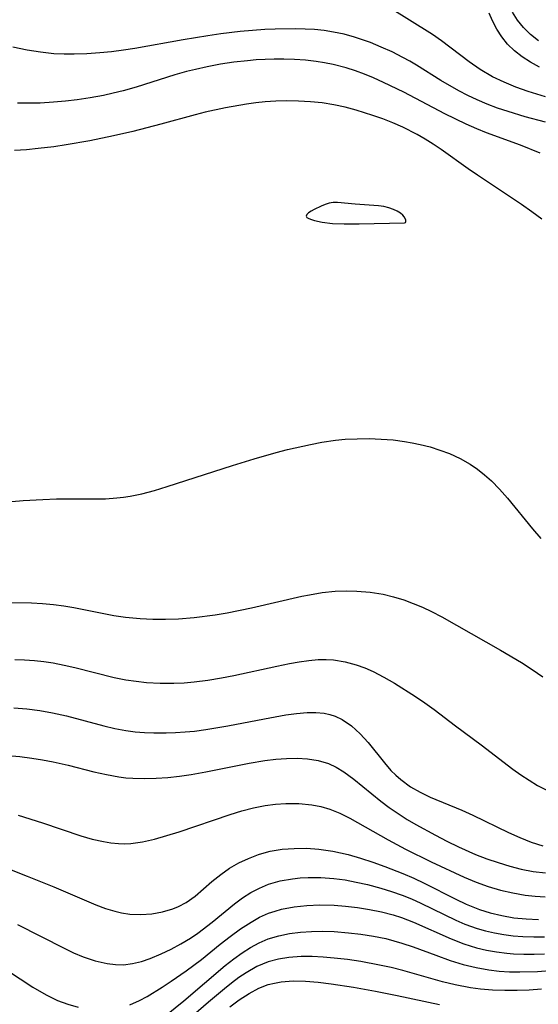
# Model space of a CAD drawing. Header units: inches. Extents: x 1073367 to 1082519, y 1569854 to 1574957.
# Tile 549 of 565: x 1080324 to 1080398, y 1573951 to 1574092. Entities that reach past the tile are written whole.
import ezdxf

# ---------------------------------------------------------------- set-up
doc = ezdxf.new("R2010")
doc.units = ezdxf.units.IN
doc.header["$MEASUREMENT"] = 0
doc.layers.add('CGG_CurvaNivelLidar_v1', color=7, linetype='Continuous', lineweight=30, true_color=0x008008)

msp = doc.modelspace()

# ---------------------------------------------------------------- linework, layer by layer
at = {"layer": 'CGG_CurvaNivelLidar_v1'}
for points in [[(1080398.6285, 1574080.6579, 79.5), (1080396.1311, 1574081.4203, 79.5), (1080394.3924, 1574082.0497, 79.5), (1080392.6983, 1574082.7582, 79.5), (1080391.0597, 1574083.5553, 79.5), (1080389.3052, 1574084.5753, 79.5), (1080387.7061, 1574085.6909, 79.5), (1080383.7727, 1574088.6778, 79.5), (1080382.483, 1574089.5557, 79.5), (1080376.286, 1574093.4198, 79.5)], [(1080397.7462, 1574084.9372, 79), (1080396.4752, 1574085.6198, 79), (1080395.2785, 1574086.3865, 79), (1080394.1735, 1574087.2459, 79), (1080393.1827, 1574088.2109, 79), (1080392.3701, 1574089.2283, 79), (1080391.6659, 1574090.3344, 79), (1080391.0567, 1574091.5112, 79), (1080390.5879, 1574092.6093, 79)], [(1080397.6127, 1574088.6906, 78.5), (1080396.4862, 1574089.5762, 78.5), (1080395.4714, 1574090.5709, 78.5), (1080394.6287, 1574091.6153, 78.5), (1080393.9022, 1574092.7482, 78.5)], [(1080398.6173, 1574077.0739, 80), (1080395.7281, 1574077.837, 80), (1080393.2831, 1574078.575, 80), (1080391.7843, 1574079.0869, 80), (1080390.3059, 1574079.6479, 80), (1080388.8524, 1574080.2649, 80), (1080387.5469, 1574080.8841, 80), (1080386.2648, 1574081.5503, 80), (1080383.6968, 1574083.0315, 80), (1080380.2265, 1574085.185, 80), (1080379.2363, 1574085.7635, 80), (1080378.2313, 1574086.3163, 80), (1080376.7209, 1574087.0822, 80), (1080375.1823, 1574087.7858, 80), (1080373.6175, 1574088.422, 80), (1080371.3655, 1574089.1914, 80), (1080369.8701, 1574089.6029, 80), (1080368.3556, 1574089.9287, 80), (1080367.0062, 1574090.136, 80), (1080365.6444, 1574090.2763, 80), (1080364.292, 1574090.3587, 80), (1080362.9324, 1574090.3955, 80), (1080360.0517, 1574090.3579, 80), (1080358.533, 1574090.2842, 80), (1080355.0537, 1574089.9894, 80), (1080352.2912, 1574089.6611, 80), (1080350.4111, 1574089.398, 80), (1080346.8947, 1574088.8256, 80), (1080340.0027, 1574087.5682, 80), (1080338.3912, 1574087.3197, 80), (1080336.6869, 1574087.1075, 80), (1080334.98, 1574086.9424, 80), (1080333.1534, 1574086.8149, 80), (1080331.3282, 1574086.7538, 80), (1080329.8871, 1574086.767, 80), (1080328.4503, 1574086.842, 80), (1080326.5343, 1574087.0449, 80), (1080324.6316, 1574087.3489, 80), (1080322.5674, 1574087.7849, 80)], [(1080397.8675, 1574072.6606, 80.5), (1080395.0642, 1574073.7613, 80.5), (1080390.1866, 1574075.555, 80.5), (1080388.8038, 1574076.119, 80.5), (1080387.2717, 1574076.7999, 80.5), (1080384.2567, 1574078.279, 80.5), (1080378.3874, 1574081.3559, 80.5), (1080375.5132, 1574082.734, 80.5), (1080374.0769, 1574083.373, 80.5), (1080372.7929, 1574083.9023, 80.5), (1080371.4964, 1574084.3879, 80.5), (1080370.1856, 1574084.82, 80.5), (1080368.3103, 1574085.3164, 80.5), (1080367.0933, 1574085.5567, 80.5), (1080365.865, 1574085.7436, 80.5), (1080364.3414, 1574085.9119, 80.5), (1080362.8079, 1574086.0197, 80.5), (1080361.2673, 1574086.0703, 80.5), (1080359.9022, 1574086.0681, 80.5), (1080357.3088, 1574085.9462, 80.5), (1080356.0829, 1574085.8385, 80.5), (1080354.1526, 1574085.6116, 80.5), (1080352.2286, 1574085.3213, 80.5), (1080350.3139, 1574084.9689, 80.5), (1080348.6388, 1574084.6037, 80.5), (1080347.3892, 1574084.2914, 80.5), (1080345.6932, 1574083.8127, 80.5), (1080340.1904, 1574082.069, 80.5), (1080338.3244, 1574081.5425, 80.5), (1080336.9232, 1574081.1984, 80.5), (1080335.5124, 1574080.8934, 80.5), (1080333.6443, 1574080.5468, 80.5), (1080331.7652, 1574080.2585, 80.5), (1080330.0848, 1574080.0516, 80.5), (1080328.3986, 1574079.898, 80.5), (1080326.5047, 1574079.7972, 80.5), (1080324.6073, 1574079.7664, 80.5), (1080323.2568, 1574079.7839, 80.5)], [(1080398.0901, 1574063.2219, 81), (1080396.669, 1574064.2863, 81), (1080395.215, 1574065.3077, 81), (1080388.8898, 1574069.4816, 81), (1080387.5571, 1574070.3995, 81), (1080383.7094, 1574073.1746, 81), (1080382.5931, 1574073.9171, 81), (1080381.4512, 1574074.6224, 81), (1080380.2864, 1574075.2908, 81), (1080378.2427, 1574076.3399, 81), (1080376.8417, 1574076.9605, 81), (1080375.4151, 1574077.5234, 81), (1080373.9691, 1574078.0369, 81), (1080371.5902, 1574078.7827, 81), (1080369.9991, 1574079.2082, 81), (1080368.3916, 1574079.5556, 81), (1080366.7468, 1574079.8099, 81), (1080365.087, 1574079.98, 81), (1080363.3653, 1574080.0826, 81), (1080361.6372, 1574080.1109, 81), (1080360.1112, 1574080.0695, 81), (1080358.5854, 1574079.9652, 81), (1080357.2626, 1574079.8243, 81), (1080355.942, 1574079.6425, 81), (1080352.9482, 1574079.1085, 81), (1080350.0578, 1574078.4743, 81), (1080348.62, 1574078.1175, 81), (1080343.695, 1574076.7723, 81), (1080339.699, 1574075.7377, 81), (1080336.9737, 1574075.1016, 81), (1080333.594, 1574074.4156, 81), (1080330.1973, 1574073.829, 81), (1080328.4137, 1574073.5677, 81), (1080326.2032, 1574073.2967, 81), (1080324.5177, 1574073.1324, 81), (1080322.8318, 1574073.0112, 81)], [(1080322.4325, 1574022.9152, 81), (1080324.0562, 1574023.0572, 81), (1080326.8782, 1574023.2365, 81), (1080328.8121, 1574023.2944, 81), (1080334.194, 1574023.2891, 81), (1080335.8159, 1574023.3278, 81), (1080337.4228, 1574023.4286, 81), (1080338.3638, 1574023.5303, 81), (1080339.3235, 1574023.6794, 81), (1080341.0196, 1574024.0414, 81), (1080342.8246, 1574024.519, 81), (1080344.6317, 1574025.058, 81), (1080353.9351, 1574028.0819, 81), (1080357.017, 1574029.0289, 81), (1080360.1746, 1574029.9184, 81), (1080361.788, 1574030.3353, 81), (1080365.054, 1574031.0808, 81), (1080366.6948, 1574031.3872, 81), (1080368.646, 1574031.6678, 81), (1080370.0387, 1574031.8005, 81), (1080371.7548, 1574031.889, 81), (1080373.4707, 1574031.9027, 81), (1080375.1822, 1574031.8449, 81), (1080376.8844, 1574031.7131, 81), (1080378.489, 1574031.5106, 81), (1080379.608, 1574031.3157, 81), (1080380.7159, 1574031.0785, 81), (1080382.1382, 1574030.7099, 81), (1080383.5342, 1574030.2728, 81), (1080384.8973, 1574029.763, 81), (1080386.419, 1574029.0733, 81), (1080387.8703, 1574028.2586, 81), (1080388.9267, 1574027.5378, 81), (1080389.9336, 1574026.7404, 81), (1080390.8931, 1574025.875, 81), (1080392.0642, 1574024.6733, 81), (1080393.184, 1574023.4002, 81), (1080396.7464, 1574019.0489, 81), (1080397.9333, 1574017.6555, 81)], [(1080321.6861, 1574008.4938, 80.5), (1080325.2701, 1574008.4545, 80.5), (1080326.837, 1574008.3726, 80.5), (1080328.3958, 1574008.2311, 80.5), (1080329.8524, 1574008.0341, 80.5), (1080331.3018, 1574007.7869, 80.5), (1080336.9786, 1574006.6595, 80.5), (1080338.6511, 1574006.4056, 80.5), (1080340.768, 1574006.2073, 80.5), (1080342.5776, 1574006.1312, 80.5), (1080344.394, 1574006.1283, 80.5), (1080346.214, 1574006.1942, 80.5), (1080348.4885, 1574006.3727, 80.5), (1080351.4514, 1574006.7563, 80.5), (1080353.1672, 1574007.0415, 80.5), (1080356.661, 1574007.7317, 80.5), (1080363.8377, 1574009.4105, 80.5), (1080364.912, 1574009.626, 80.5), (1080366.7503, 1574009.932, 80.5), (1080368.5883, 1574010.1258, 80.5), (1080370.1415, 1574010.1775, 80.5), (1080371.6922, 1574010.1397, 80.5), (1080373.5905, 1574009.9877, 80.5), (1080375.4691, 1574009.6935, 80.5), (1080376.9416, 1574009.3356, 80.5), (1080378.3953, 1574008.8791, 80.5), (1080379.7236, 1574008.3831, 80.5), (1080381.0364, 1574007.8262, 80.5), (1080382.3333, 1574007.2149, 80.5), (1080383.8147, 1574006.4482, 80.5), (1080392.1816, 1574001.7211, 80.5), (1080395.1789, 1573999.9473, 80.5), (1080396.7267, 1573998.9495, 80.5), (1080398.2381, 1573997.896, 80.5)], [(1080322.8789, 1574000.3777, 80), (1080324.2707, 1574000.3163, 80), (1080325.6568, 1574000.2173, 80), (1080327.0064, 1574000.0756, 80), (1080328.3474, 1573999.8822, 80), (1080329.9008, 1573999.5865, 80), (1080331.4437, 1573999.2339, 80), (1080337.0366, 1573997.8195, 80), (1080338.7093, 1573997.4811, 80), (1080340.1765, 1573997.2643, 80), (1080341.6544, 1573997.1162, 80), (1080343.5962, 1573997.0138, 80), (1080345.5458, 1573997.008, 80), (1080347.0164, 1573997.0673, 80), (1080348.4861, 1573997.1837, 80), (1080350.4354, 1573997.4268, 80), (1080352.379, 1573997.7495, 80), (1080354.1491, 1573998.0929, 80), (1080360.2722, 1573999.4319, 80), (1080362.0624, 1573999.8089, 80), (1080363.4475, 1574000.0598, 80), (1080364.8237, 1574000.2538, 80), (1080366.1892, 1574000.3706, 80), (1080367.2859, 1574000.3923, 80), (1080368.3724, 1574000.3322, 80), (1080370.0026, 1574000.0639, 80), (1080371.6078, 1573999.6145, 80), (1080372.817, 1573999.172, 80), (1080374.0093, 1573998.6537, 80), (1080375.5505, 1573997.8689, 80), (1080377.0676, 1573996.998, 80), (1080380.0582, 1573995.1124, 80), (1080381.3993, 1573994.2013, 80), (1080382.7176, 1573993.2538, 80), (1080385.7782, 1573990.9209, 80), (1080389.4573, 1573988.198, 80), (1080393.9321, 1573984.7424, 80), (1080395.0898, 1573983.9112, 80), (1080396.2718, 1573983.1366, 80), (1080397.4853, 1573982.4165, 80), (1080398.9924, 1573981.6255, 80)], [(1080322.7458, 1573993.5014, 79.5), (1080324.5993, 1573993.3436, 79.5), (1080326.4413, 1573993.1087, 79.5), (1080328.2669, 1573992.7868, 79.5), (1080330.2479, 1573992.3276, 79.5), (1080335.5528, 1573990.8982, 79.5), (1080337.1259, 1573990.5346, 79.5), (1080338.7112, 1573990.2443, 79.5), (1080340.0388, 1573990.0743, 79.5), (1080341.3752, 1573989.9641, 79.5), (1080342.7182, 1573989.9057, 79.5), (1080344.4626, 1573989.8986, 79.5), (1080345.8185, 1573989.9444, 79.5), (1080347.1752, 1573990.0337, 79.5), (1080348.5309, 1573990.1665, 79.5), (1080350.1346, 1573990.3782, 79.5), (1080353.2701, 1573990.9069, 79.5), (1080358.5235, 1573991.9233, 79.5), (1080361.5309, 1573992.4585, 79.5), (1080363.0871, 1573992.6738, 79.5), (1080364.6037, 1573992.8006, 79.5), (1080365.8409, 1573992.8095, 79.5), (1080367.0354, 1573992.6967, 79.5), (1080367.856, 1573992.5221, 79.5), (1080368.5943, 1573992.2772, 79.5), (1080369.5759, 1573991.8095, 79.5), (1080370.9123, 1573990.9004, 79.5), (1080372.1475, 1573989.7869, 79.5), (1080373.2946, 1573988.5286, 79.5), (1080375.615, 1573985.6332, 79.5), (1080376.5632, 1573984.5593, 79.5), (1080377.2424, 1573983.8814, 79.5), (1080377.9619, 1573983.2445, 79.5), (1080379.3625, 1573982.2151, 79.5), (1080380.7247, 1573981.4223, 79.5), (1080382.1588, 1573980.7311, 79.5), (1080386.6815, 1573978.8598, 79.5), (1080388.2324, 1573978.1689, 79.5), (1080393.3273, 1573975.6953, 79.5), (1080394.9364, 1573974.9533, 79.5), (1080396.5735, 1573974.2998, 79.5), (1080398.2344, 1573973.7848, 79.5)], [(1080321.8687, 1573986.6967, 79), (1080323.5961, 1573986.5137, 79), (1080325.3149, 1573986.2872, 79), (1080326.8373, 1573986.0451, 79), (1080328.3484, 1573985.759, 79), (1080330.4704, 1573985.2765, 79), (1080334.1423, 1573984.3657, 79), (1080335.9694, 1573983.9507, 79), (1080337.7261, 1573983.6274, 79), (1080338.6974, 1573983.5022, 79), (1080339.731, 1573983.4206, 79), (1080341.3741, 1573983.3802, 79), (1080343.0288, 1573983.4282, 79), (1080344.6911, 1573983.5494, 79), (1080346.3575, 1573983.7332, 79), (1080348.0246, 1573983.9723, 79), (1080350.1273, 1573984.346, 79), (1080356.3241, 1573985.6036, 79), (1080358.5328, 1573985.9674, 79), (1080360.1082, 1573986.1565, 79), (1080361.6645, 1573986.2682, 79), (1080363.1835, 1573986.2868, 79), (1080364.6643, 1573986.2007, 79), (1080366.1812, 1573985.9718, 79), (1080367.6225, 1573985.5541, 79), (1080368.7571, 1573985.0289, 79), (1080369.8364, 1573984.3654, 79), (1080371.2741, 1573983.2812, 79), (1080375.0888, 1573980.1643, 79), (1080376.3097, 1573979.2518, 79), (1080377.5715, 1573978.3779, 79), (1080378.8725, 1573977.55, 79), (1080380.0859, 1573976.8406, 79), (1080382.9272, 1573975.2909, 79), (1080384.5533, 1573974.448, 79), (1080386.2015, 1573973.643, 79), (1080388.6413, 1573972.5672, 79), (1080390.244, 1573971.9443, 79), (1080391.8671, 1573971.3819, 79), (1080393.5074, 1573970.8863, 79), (1080395.1639, 1573970.4696, 79), (1080396.8766, 1573970.1413, 79), (1080398.6039, 1573969.9269, 79)], [(1080323.3502, 1573978.1425, 78.5), (1080326.8052, 1573977.0561, 78.5), (1080332.2856, 1573975.2196, 78.5), (1080333.9009, 1573974.7588, 78.5), (1080335.5136, 1573974.393, 78.5), (1080336.5861, 1573974.2203, 78.5), (1080337.6572, 1573974.1171, 78.5), (1080338.5104, 1573974.0931, 78.5), (1080339.4342, 1573974.1344, 78.5), (1080341.0836, 1573974.3605, 78.5), (1080342.8226, 1573974.7484, 78.5), (1080344.5704, 1573975.239, 78.5), (1080346.328, 1573975.7923, 78.5), (1080353.6041, 1573978.2661, 78.5), (1080355.2688, 1573978.7699, 78.5), (1080356.9393, 1573979.2032, 78.5), (1080358.6153, 1573979.5392, 78.5), (1080360.092, 1573979.7336, 78.5), (1080361.5659, 1573979.8341, 78.5), (1080363.4252, 1573979.8278, 78.5), (1080365.2528, 1573979.6567, 78.5), (1080366.5693, 1573979.4082, 78.5), (1080367.8503, 1573979.0394, 78.5), (1080369.2745, 1573978.4572, 78.5), (1080370.6666, 1573977.7505, 78.5), (1080376.145, 1573974.6482, 78.5), (1080378.6269, 1573973.3231, 78.5), (1080382.3047, 1573971.5082, 78.5), (1080386.9909, 1573969.3353, 78.5), (1080388.7427, 1573968.6019, 78.5), (1080390.4565, 1573967.9868, 78.5), (1080392.197, 1573967.4702, 78.5), (1080393.9433, 1573967.0603, 78.5), (1080395.7052, 1573966.7536, 78.5), (1080397.1242, 1573966.5875, 78.5), (1080398.5482, 1573966.5044, 78.5)], [(1080315.8909, 1573972.9086, 78), (1080324.6516, 1573969.4622, 78), (1080328.4197, 1573967.9228, 78), (1080333.095, 1573965.9122, 78), (1080334.4518, 1573965.3557, 78), (1080335.803, 1573964.8564, 78), (1080337.1527, 1573964.4431, 78), (1080338.1109, 1573964.2206, 78), (1080339.2867, 1573964.0484, 78), (1080340.8619, 1573963.9816, 78), (1080342.4255, 1573964.0826, 78), (1080343.9568, 1573964.3472, 78), (1080345.4328, 1573964.783, 78), (1080346.2369, 1573965.1132, 78), (1080347.3128, 1573965.6852, 78), (1080348.5883, 1573966.5879, 78), (1080351.0094, 1573968.6822, 78), (1080352.2695, 1573969.7156, 78), (1080353.5078, 1573970.5736, 78), (1080354.8233, 1573971.3357, 78), (1080356.2032, 1573971.9962, 78), (1080357.6381, 1573972.5441, 78), (1080358.4574, 1573972.794, 78), (1080359.3269, 1573973.0078, 78), (1080361.0232, 1573973.2889, 78), (1080362.7527, 1573973.4243, 78), (1080364.5018, 1573973.4312, 78), (1080366.2584, 1573973.3165, 78), (1080368.2741, 1573973.0302, 78), (1080370.4634, 1573972.5291, 78), (1080372.2163, 1573972.0203, 78), (1080373.961, 1573971.4452, 78), (1080375.6974, 1573970.8228, 78), (1080378.2687, 1573969.8179, 78), (1080379.8031, 1573969.1486, 78), (1080381.3189, 1573968.4383, 78), (1080385.8006, 1573966.1812, 78), (1080387.3003, 1573965.4719, 78), (1080389.1817, 1573964.7108, 78), (1080390.6965, 1573964.2312, 78), (1080392.3951, 1573963.8221, 78), (1080394.1177, 1573963.5287, 78), (1080395.8566, 1573963.3481, 78), (1080397.6054, 1573963.2861, 78)], [(1080323.2455, 1573962.5786, 77.5), (1080329.9129, 1573959.1554, 77.5), (1080331.2608, 1573958.521, 77.5), (1080332.6135, 1573957.9551, 77.5), (1080334.3204, 1573957.3756, 77.5), (1080336.0284, 1573956.975, 77.5), (1080337.2169, 1573956.826, 77.5), (1080338.3984, 1573956.8113, 77.5), (1080339.6727, 1573956.9678, 77.5), (1080340.9377, 1573957.2769, 77.5), (1080342.1949, 1573957.7043, 77.5), (1080343.7476, 1573958.3549, 77.5), (1080345.1726, 1573959.0349, 77.5), (1080346.5817, 1573959.7888, 77.5), (1080347.9588, 1573960.6258, 77.5), (1080348.9743, 1573961.3214, 77.5), (1080351.0183, 1573962.88, 77.5), (1080354.2382, 1573965.5133, 77.5), (1080355.3593, 1573966.3451, 77.5), (1080356.5429, 1573967.1036, 77.5), (1080357.7751, 1573967.7593, 77.5), (1080359.0558, 1573968.2953, 77.5), (1080360.7461, 1573968.7849, 77.5), (1080362.495, 1573969.0916, 77.5), (1080363.6005, 1573969.2042, 77.5), (1080364.7179, 1573969.2642, 77.5), (1080366.5574, 1573969.2577, 77.5), (1080368.4077, 1573969.125, 77.5), (1080370.0122, 1573968.9084, 77.5), (1080371.6135, 1573968.613, 77.5), (1080373.209, 1573968.2543, 77.5), (1080375.1142, 1573967.7494, 77.5), (1080376.6496, 1573967.2748, 77.5), (1080378.1643, 1573966.7363, 77.5), (1080379.493, 1573966.1976, 77.5), (1080380.8014, 1573965.6112, 77.5), (1080385.8417, 1573963.1571, 77.5), (1080387.1169, 1573962.6101, 77.5), (1080388.8433, 1573961.9929, 77.5), (1080390.0725, 1573961.6467, 77.5), (1080391.3187, 1573961.3639, 77.5), (1080392.6658, 1573961.1234, 77.5), (1080394.0248, 1573960.9443, 77.5), (1080395.3926, 1573960.8277, 77.5), (1080396.9383, 1573960.775, 77.5), (1080398.488, 1573960.8077, 77.5)], [(1080339.3012, 1573951.1011, 77), (1080340.6602, 1573951.7277, 77), (1080341.7434, 1573952.3025, 77), (1080343.9062, 1573953.5975, 77), (1080345.2015, 1573954.4526, 77), (1080347.3158, 1573955.931, 77), (1080349.4915, 1573957.5804, 77), (1080352.1679, 1573959.73, 77), (1080353.6186, 1573960.8547, 77), (1080355.0881, 1573961.92, 77), (1080356.584, 1573962.8963, 77), (1080357.8086, 1573963.5851, 77), (1080359.0983, 1573964.1636, 77), (1080360.0148, 1573964.4806, 77), (1080360.9529, 1573964.7375, 77), (1080362.732, 1573965.0785, 77), (1080364.5545, 1573965.2742, 77), (1080366.4053, 1573965.3472, 77), (1080368.4393, 1573965.3001, 77), (1080370.089, 1573965.173, 77), (1080371.8052, 1573964.9764, 77), (1080373.5141, 1573964.7148, 77), (1080375.2078, 1573964.378, 77), (1080376.8777, 1573963.9499, 77), (1080378.0742, 1573963.5694, 77), (1080379.7968, 1573962.9035, 77), (1080385.1353, 1573960.491, 77), (1080386.9419, 1573959.7922, 77), (1080388.7865, 1573959.2192, 77), (1080390.2066, 1573958.8874, 77), (1080391.6453, 1573958.6372, 77), (1080393.0981, 1573958.4604, 77), (1080394.0315, 1573958.3832, 77), (1080395.5093, 1573958.3136, 77), (1080396.9921, 1573958.3075, 77), (1080398.4769, 1573958.3685, 77)], [(1080341.8039, 1573947.4885, 76.5), (1080346.989, 1573951.6715, 76.5), (1080352.9001, 1573956.7082, 76.5), (1080354.1192, 1573957.6635, 76.5), (1080355.2987, 1573958.5073, 76.5), (1080356.5077, 1573959.2749, 76.5), (1080357.7517, 1573959.9471, 76.5), (1080359.0379, 1573960.4999, 76.5), (1080360.5322, 1573960.9565, 76.5), (1080362.06, 1573961.2688, 76.5), (1080363.6239, 1573961.4688, 76.5), (1080365.2138, 1573961.5739, 76.5), (1080366.8213, 1573961.5952, 76.5), (1080368.448, 1573961.5398, 76.5), (1080370.4919, 1573961.3802, 76.5), (1080372.2741, 1573961.1698, 76.5), (1080374.048, 1573960.8915, 76.5), (1080375.8063, 1573960.5364, 76.5), (1080376.9726, 1573960.2486, 76.5), (1080378.126, 1573959.9163, 76.5), (1080379.7412, 1573959.3692, 76.5), (1080382.9409, 1573958.1648, 76.5), (1080385.0034, 1573957.4392, 76.5), (1080386.8466, 1573956.8685, 76.5), (1080388.7122, 1573956.4017, 76.5), (1080390.5158, 1573956.0859, 76.5), (1080391.9853, 1573955.9194, 76.5), (1080393.4643, 1573955.8208, 76.5), (1080394.9498, 1573955.7816, 76.5), (1080397.4591, 1573955.8379, 76.5), (1080399.7876, 1573956.0345, 76.5)], [(1080398.0299, 1573953.3205, 76), (1080396.2903, 1573953.1922, 76), (1080394.5494, 1573953.128, 76), (1080392.81, 1573953.1273, 76), (1080391.0751, 1573953.1942, 76), (1080389.3477, 1573953.3381, 76), (1080387.8987, 1573953.5303, 76), (1080385.7006, 1573953.9524, 76), (1080383.8956, 1573954.3879, 76), (1080378.2418, 1573955.9784, 76), (1080376.5821, 1573956.3979, 76), (1080374.9092, 1573956.7684, 76), (1080372.2455, 1573957.2653, 76), (1080370.3465, 1573957.5482, 76), (1080368.4505, 1573957.769, 76), (1080366.8657, 1573957.9007, 76), (1080365.2933, 1573957.9732, 76), (1080363.7391, 1573957.9722, 76), (1080361.9896, 1573957.8547, 76), (1080360.4908, 1573957.6211, 76), (1080359.0402, 1573957.2328, 76), (1080357.4278, 1573956.5577, 76), (1080355.8829, 1573955.6819, 76), (1080354.8289, 1573954.9722, 76), (1080353.7949, 1573954.2042, 76), (1080352.7747, 1573953.3931, 76), (1080350.49, 1573951.4653, 76), (1080346.227, 1573947.7535, 76)], [(1080319.9629, 1573957.1573, 77), (1080325.421, 1573953.625, 77), (1080327.3607, 1573952.5023, 77), (1080328.9641, 1573951.7253, 77), (1080330.4294, 1573951.1713, 77), (1080331.916, 1573950.751, 77)], [(1080353.5383, 1573950.8086, 75.5), (1080354.9051, 1573951.8165, 75.5), (1080356.3008, 1573952.7197, 75.5), (1080357.6792, 1573953.4473, 75.5), (1080359.0354, 1573953.9702, 75.5), (1080359.9426, 1573954.2064, 75.5), (1080360.8713, 1573954.3675, 75.5), (1080362.5996, 1573954.4981, 75.5), (1080364.3717, 1573954.4683, 75.5), (1080366.1761, 1573954.3251, 75.5), (1080368.0045, 1573954.1056, 75.5), (1080371.2192, 1573953.6134, 75.5), (1080374.33, 1573953.054, 75.5), (1080377.4445, 1573952.4332, 75.5), (1080383.5027, 1573951.1295, 75.5)]]:
    msp.add_polyline3d(points, dxfattribs=at)
msp.add_polyline3d([(1080378.5, 1574062.6898, 81.5), (1080378.6373, 1574062.7531, 81.5), (1080378.6851, 1574062.8472, 81.5), (1080378.7, 1574062.976, 81.5), (1080378.6711, 1574063.1376, 81.5), (1080378.4529, 1574063.5497, 81.5), (1080378.2512, 1574063.786, 81.5), (1080377.8977, 1574064.0869, 81.5), (1080377.4548, 1574064.3637, 81.5), (1080376.9411, 1574064.6047, 81.5), (1080376.2479, 1574064.8388, 81.5), (1080375.5208, 1574065.0067, 81.5), (1080374.8016, 1574065.1126, 81.5), (1080371.4354, 1574065.3431, 81.5), (1080368.9078, 1574065.6033, 81.5), (1080368.3136, 1574065.5917, 81.5), (1080367.7362, 1574065.4857, 81.5), (1080367.1707, 1574065.3073, 81.5), (1080366.6181, 1574065.0868, 81.5), (1080365.5917, 1574064.6055, 81.5), (1080365.149, 1574064.359, 81.5), (1080364.7875, 1574064.1163, 81.5), (1080364.5423, 1574063.8831, 81.5), (1080364.4595, 1574063.6654, 81.5), (1080364.566, 1574063.4786, 81.5), (1080364.8231, 1574063.3091, 81.5), (1080365.1933, 1574063.1551, 81.5), (1080365.6474, 1574063.0157, 81.5), (1080366.7238, 1574062.7837, 81.5), (1080368.2314, 1574062.61, 81.5), (1080369.8596, 1574062.5527, 81.5), (1080372.0351, 1574062.55, 81.5)], close=True, dxfattribs=at)

doc.saveas('drawing.dxf')
